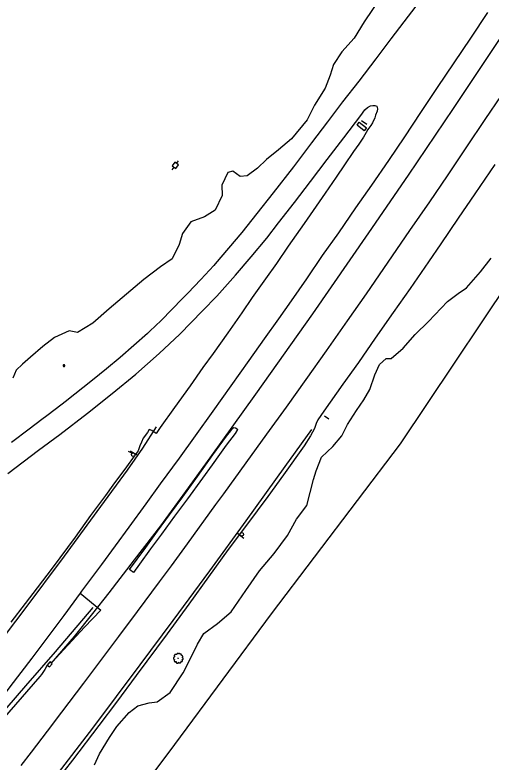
# Model space of a CAD drawing. Extents: x 2161152 to 2175754, y 602179 to 617749.
# Drawn here: x 2174333 to 2174863, y 615927 to 616760 of the extents above; entities that cross this region are included whole.
import ezdxf

# ---------------------------------------------------------------- set-up
doc = ezdxf.new("R2010")
doc.units = 0
for name, color, linetype in [('RD_EX_BldgApp_Post', 7, 'Continuous'), ('RD_EX_BldgApp_Sign', 7, 'Continuous'), ('RD_EX_Conc_Slab', 7, 'Continuous'), ('RD_EX_DR_Paved_Drainage', 7, 'Continuous'), ('RD_EX_Fence_ChLk', 7, 'Continuous'), ('RD_EX_Fence_Other', 7, 'Continuous'), ('RD_EX_GuardRail', 7, 'Continuous'), ('RD_EX_Road', 7, 'Continuous'), ('RD_EX_UT', 7, 'Continuous'), ('RD_EX_VEG', 7, 'Continuous')]:
    doc.layers.add(name, color=color, linetype=linetype)

msp = doc.modelspace()

# ---------------------------------------------------------------- linework, layer by layer
at = {"layer": 'RD_EX_BldgApp_Post'}
for p, q in [((2174387.86, 616368.4), (2174386.72, 616369.53)), ((2174386.72, 616368.4), (2174387.86, 616369.53))]:
    msp.add_line(p, q, dxfattribs=at)
for points in [[(2174388.29, 616368.97), (2174388.28, 616369.12), (2174388.24, 616369.28), (2174388.17, 616369.45), (2174388.06, 616369.6), (2174387.93, 616369.74), (2174387.76, 616369.85), (2174387.58, 616369.93), (2174387.39, 616369.96), (2174387.21, 616369.97), (2174387.03, 616369.94), (2174386.88, 616369.88), (2174386.75, 616369.81), (2174386.62, 616369.71), (2174386.5, 616369.59), (2174386.4, 616369.43), (2174386.33, 616369.26), (2174386.29, 616369.07), (2174386.29, 616368.87), (2174386.33, 616368.68), (2174386.4, 616368.5), (2174386.5, 616368.35), (2174386.62, 616368.22), (2174386.75, 616368.12), (2174386.88, 616368.05), (2174387.03, 616368), (2174387.21, 616367.97), (2174387.39, 616367.97), (2174387.58, 616368.01), (2174387.76, 616368.08), (2174387.93, 616368.19), (2174388.06, 616368.33), (2174388.17, 616368.49), (2174388.24, 616368.65), (2174388.28, 616368.81), (2174388.29, 616368.97)], [(2174388.09, 616368.97), (2174388.08, 616369.09), (2174388.05, 616369.22), (2174387.99, 616369.35), (2174387.91, 616369.48), (2174387.8, 616369.59), (2174387.67, 616369.67), (2174387.52, 616369.73), (2174387.37, 616369.76), (2174387.22, 616369.77), (2174387.09, 616369.74), (2174386.96, 616369.7), (2174386.86, 616369.64), (2174386.75, 616369.56), (2174386.66, 616369.46), (2174386.58, 616369.34), (2174386.52, 616369.2), (2174386.49, 616369.05), (2174386.49, 616368.89), (2174386.52, 616368.73), (2174386.58, 616368.59), (2174386.66, 616368.47), (2174386.75, 616368.37), (2174386.86, 616368.29), (2174386.96, 616368.24), (2174387.09, 616368.19), (2174387.22, 616368.17), (2174387.37, 616368.17), (2174387.52, 616368.2), (2174387.67, 616368.26), (2174387.8, 616368.35), (2174387.91, 616368.46), (2174387.99, 616368.58), (2174388.05, 616368.71), (2174388.08, 616368.84), (2174388.09, 616368.97)]]:
    msp.add_lwpolyline(points, dxfattribs=at)
at = {"layer": 'RD_EX_BldgApp_Sign'}
for p, q in [((2174718.97, 616642.42), (2174724.8, 616638.37)), ((2174682.42, 616309.16), (2174677.67, 616312.71)), ((2174459.03, 616273.62), (2174463.41, 616271.35)), ((2174469.41, 616269.21), (2174461.59, 616273.67)), ((2174580.71, 616182.12), (2174587.64, 616176.37))]:
    msp.add_line(p, q, dxfattribs=at)
for centre in [(2174464.48, 616269.69), (2174585.48, 616180.79)]:
    msp.add_circle(centre, 2, dxfattribs=at)
at = {"layer": 'RD_EX_Conc_Slab'}
for points in [[(2174714.16, 616637.23), (2174716.53, 616640.55), (2174724.44, 616634.23), (2174722, 616630.89), (2174714.16, 616637.23)], [(2174368.68, 616035.02), (2174371.07, 616032.94), (2174374.09, 616036.44), (2174371.59, 616038.62), (2174368.68, 616035.02)]]:
    msp.add_lwpolyline(points, dxfattribs=at)
at = {"layer": 'RD_EX_DR_Paved_Drainage'}
msp.add_lwpolyline([(2174464.67, 616138.39), (2174463.52, 616139.1), (2174461.81, 616140.37), (2174460.42, 616141.48), (2174478.55, 616166.32), (2174491.72, 616184.2), (2174505.11, 616202.48), (2174519.79, 616222.81), (2174536, 616245.35), (2174553.32, 616269.53), (2174568.66, 616290.28), (2174573.3, 616296.32), (2174575.67, 616299.05), (2174576.79, 616299.82), (2174578.59, 616299.57), (2174580.45, 616298.49), (2174580.81, 616297.62), (2174578.03, 616293.27), (2174568.12, 616280.16), (2174560.68, 616269.87), (2174552.53, 616258.43), (2174541.71, 616243.43), (2174524.97, 616220.59), (2174510.59, 616201.11), (2174495.99, 616180.92), (2174483.77, 616164.47), (2174471.44, 616147.67), (2174464.67, 616138.39)], dxfattribs=at)
at = {"layer": 'RD_EX_Fence_ChLk'}
msp.add_lwpolyline([(2175611.32, 617568.96), (2175560.97, 617492.94), (2175538.9, 617460.48), (2175463.43, 617345.1), (2175436.08, 617302.67), (2175412.86, 617267.41), (2175372.55, 617206.51), (2175321.76, 617128.65), (2175284.96, 617070.81), (2175255.48, 617024.85), (2175207.39, 616950.53), (2175150.39, 616863.92), (2175090.52, 616775.73), (2175059.76, 616729.9), (2174976.67, 616605.07), (2174913.45, 616507.85), (2174761.94, 616281.88), (2174618.11, 616092.07), (2174510.62, 615946.52), (2174433.2, 615843.17)], dxfattribs=at)
at = {"layer": 'RD_EX_Fence_Other'}
msp.add_lwpolyline([(2174906.3, 616784.89), (2174883.6, 616749.34), (2174865.91, 616722.55), (2174821.29, 616655.52), (2174771.06, 616581.24), (2174726.89, 616517.1), (2174664.54, 616426.76), (2174600.71, 616337.08), (2174549.92, 616266.17), (2174522.91, 616228.41), (2174494.78, 616190.4), (2174465.67, 616152.27), (2174437.22, 616115.56), (2174419.02, 616092.37), (2174398.6, 616067.04), (2174372.67, 616036.95)], dxfattribs=at)
at = {"layer": 'RD_EX_GuardRail'}
for points in [[(2174490.11, 616300.61), (2174474.86, 616276.82), (2174457.64, 616252.37), (2174428.19, 616212.04), (2174387.49, 616156.48), (2174342.42, 616096.4), (2174293.53, 616031.8), (2174251.87, 615976.93), (2174221.2, 615937.56), (2174202.23, 615913.04), (2174196.43, 615907.28), (2174191.69, 615899.21), (2174186.9, 615893.13), (2174164.19, 615863.99), (2174011.94, 615673.27), (2173971.78, 615624.15), (2173911.86, 615551.36), (2173869.12, 615499.84), (2173824.32, 615446.18), (2173780.9, 615394.83), (2173740.05, 615347.22), (2173682.74, 615281.27), (2173637.42, 615229.8), (2173587.67, 615173.54)], [(2174216.94, 615703.6), (2174232.29, 615722.64), (2174247.92, 615742.26), (2174267.22, 615766.51), (2174290.19, 615796.09), (2174309.41, 615820.58), (2174336.08, 615855.52), (2174358.82, 615884.82), (2174377.57, 615909.95), (2174419.41, 615964.72), (2174472.3, 616035.18), (2174508.87, 616084.83), (2174549.76, 616140.16), (2174590.3, 616195.83), (2174633.87, 616256.28), (2174663.45, 616297.75)], [(2174178.51, 615819.68), (2174192.24, 615836.74), (2174213.2, 615861.23), (2174253.76, 615907.78), (2174287.14, 615946.12), (2174312.03, 615974.44), (2174344.93, 616012.04), (2174377.97, 616049.6), (2174419.86, 616099.15)]]:
    msp.add_lwpolyline(points, dxfattribs=at)
at = {"layer": 'RD_EX_Road'}
for points in [[(2174795.68, 616790.89), (2174771.11, 616758.71), (2174751.77, 616733.57), (2174734.82, 616711.19), (2174716.04, 616686.31), (2174697.98, 616663.17), (2174681.06, 616641.01), (2174663.29, 616617.45), (2174643.05, 616590.63), (2174620.67, 616561.8), (2174602.44, 616538.58), (2174585.47, 616517.52), (2174570.76, 616499.79), (2174555.76, 616482.31), (2174554.33, 616480.67), (2174540.02, 616465.07), (2174525.43, 616449.75), (2174519.56, 616443.74), (2174507.66, 616431.39), (2174495.48, 616419.31), (2174483.03, 616407.51), (2174480.26, 616404.96), (2174465.3, 616391.42), (2174450.08, 616378.17), (2174434.6, 616365.22), (2174419.26, 616352.88), (2174388.6, 616328.59), (2174385.23, 616325.95), (2174368.25, 616312.96), (2174362.55, 616308.71), (2174348.38, 616297.94), (2174328.82, 616283.16)], [(2174859.4, 616762.88), (2174840.45, 616734.3), (2174821.79, 616706.48), (2174803.52, 616679.29), (2174784.62, 616651.15), (2174766.74, 616624.13), (2174748.91, 616597.85), (2174730.06, 616570.28), (2174712.38, 616544.79), (2174693.42, 616517.18), (2174675.22, 616491.61), (2174657.82, 616465.81), (2174640.65, 616441.24), (2174626.3, 616421.13), (2174610.63, 616398.82), (2174593.27, 616374.59), (2174573.29, 616346.47), (2174553.19, 616318.25), (2174533.4, 616290.76), (2174515.71, 616265.94), (2174494.59, 616237.06), (2174478.43, 616214.9), (2174459.53, 616188.74), (2174429.17, 616147.05), (2174406.89, 616117.34), (2174405.36, 616115.25), (2174428.42, 616096.31), (2174410.12, 616077.17), (2174373.57, 616037.35), (2174371.59, 616038.62), (2174368.68, 616035.02), (2174365.86, 616030.21), (2174362.29, 616024.51), (2174360.37, 616022.1), (2174290.73, 615942.8)], [(2174874.72, 616670.14), (2174856.51, 616643.25), (2174836.12, 616613.12), (2174814.3, 616580.49), (2174794.96, 616551.58), (2174772.59, 616519.55), (2174753.22, 616491.56), (2174724.08, 616449.09), (2174702.9, 616418.85), (2174679.61, 616385.51), (2174656.86, 616353.54), (2174634.84, 616322.68), (2174612.94, 616292.63), (2174590.12, 616260.51), (2174565.28, 616226.1), (2174556.09, 616214.04), (2174524.49, 616170.24), (2174506.76, 616145.83), (2174493.29, 616127.79), (2174468.8, 616094.76), (2174448.18, 616067), (2174424.76, 616035.69), (2174408.95, 616014.93), (2174384.41, 615982.62), (2174368.69, 615961.32), (2174350.63, 615937.72), (2174339.37, 615923.01)], [(2174324.72, 616248.66), (2174358.79, 616274.59), (2174382.72, 616292.2), (2174413.48, 616316.09), (2174440.98, 616337.9), (2174467.35, 616359.36), (2174493.26, 616382.31), (2174516.31, 616404.1), (2174541.86, 616430.24), (2174557.56, 616446.54), (2174578.62, 616469.86), (2174595.91, 616490.26), (2174613.46, 616511.02), (2174626.6, 616528.15), (2174644.25, 616551.03), (2174662.3, 616574.4), (2174680.72, 616598.68), (2174699.25, 616622.99), (2174718.26, 616647.99), (2174722.65, 616654.15), (2174725.67, 616656.95), (2174729.07, 616658.78), (2174731.51, 616659.23), (2174733.86, 616659.08), (2174736.03, 616658.22), (2174736.83, 616655.4), (2174736.53, 616652.66), (2174734.67, 616648.38), (2174734.03, 616645.46), (2174731.28, 616639.72), (2174729.51, 616636.79), (2174726.18, 616632.18), (2174724.3, 616628.82), (2174721.21, 616623.73), (2174715.91, 616616.07), (2174710.16, 616607.86), (2174700.11, 616592.78), (2174690.56, 616579.1), (2174678.43, 616561.31), (2174668.62, 616546.89), (2174654.93, 616527.3), (2174637.28, 616502.02), (2174624.11, 616482.79), (2174612.04, 616465.76), (2174597.22, 616444.77), (2174585.42, 616427.68), (2174569.99, 616405.52), (2174553.61, 616382.49), (2174542.12, 616366.82), (2174527.82, 616346.58), (2174510.47, 616322.12), (2174494.41, 616299.97), (2174489.99, 616293.37), (2174485.08, 616296.7), (2174482.38, 616297.88), (2174480.29, 616294.23), (2174475.76, 616288.16), (2174473.61, 616283.75), (2174471.89, 616279.36), (2174470.85, 616276.09), (2174469.87, 616274.06), (2174465.54, 616268.12), (2174456.95, 616256.17), (2174441.83, 616235.82), (2174433.77, 616224.26), (2174416.7, 616201.72), (2174399.9, 616177.77), (2174374.24, 616143.05), (2174357.51, 616121.21), (2174344.13, 616103.71), (2174328.14, 616082.98)], [(2174867.6, 616593.16), (2174845.51, 616560.36), (2174826.91, 616533.27), (2174807.57, 616504.8), (2174793.68, 616484.53), (2174773.07, 616454.86), (2174754.44, 616428.13), (2174734.39, 616399.43), (2174715.7, 616372.6), (2174698.27, 616348.43), (2174676.81, 616318.34), (2174670.16, 616308.64), (2174668.44, 616304.31), (2174666.41, 616298.94), (2174662.26, 616290.77), (2174655.08, 616279.58), (2174631.89, 616247.04), (2174614.64, 616223.06), (2174590.84, 616191.12), (2174570.3, 616163.77), (2174526.47, 616102.97), (2174502.24, 616069.86), (2174467.86, 616023.49), (2174445.93, 615993.53), (2174426.16, 615967.55), (2174396.77, 615929.04), (2174369.08, 615893.12)], [(2174405.36, 616115.25), (2174387.05, 616090.44), (2174370.24, 616067.97), (2174351.46, 616042.6), (2174327.03, 616010.59), (2174304.91, 615981.8), (2174285.36, 615956.21), (2174264.65, 615928.77), (2174247.08, 615906.09)]]:
    msp.add_lwpolyline(points, dxfattribs=at)
at = {"layer": 'RD_EX_UT'}
for p, q in [((2174510.82, 616595.81), (2174507.89, 616591.76)), ((2174514.87, 616592.88), (2174510.82, 616595.81)), ((2174512.86, 616594.25), (2174514.99, 616597.2)), ((2174507.89, 616591.76), (2174511.94, 616588.83)), ((2174507.95, 616587.48), (2174509.99, 616590.29)), ((2174511.94, 616588.83), (2174514.87, 616592.88))]:
    msp.add_line(p, q, dxfattribs=at)
at = {"layer": 'RD_EX_VEG'}
for points in [[(2174739.75, 616778.98), (2174722.06, 616752.35), (2174710.83, 616734.08), (2174697.09, 616718.83), (2174687.73, 616704.73), (2174683.9, 616692.84), (2174678.4, 616678.45), (2174666.76, 616659.56), (2174658.46, 616642.98), (2174640.79, 616621.81), (2174626.44, 616609.7), (2174613.22, 616598.64), (2174602.93, 616589.24), (2174591.37, 616580.67), (2174583.66, 616579.93), (2174575.73, 616585.65), (2174569.79, 616584.18), (2174563.15, 616570.1), (2174563.58, 616558.53), (2174556.01, 616542.36), (2174543.93, 616535.05), (2174528.84, 616529.29), (2174519.28, 616516.26), (2174515.55, 616503.86), (2174507.87, 616488.23), (2174495.09, 616479.15), (2174476.28, 616465.07), (2174437.76, 616432.14), (2174419.59, 616416.3), (2174402.46, 616406.08), (2174393.21, 616407.73), (2174376.6, 616400.33), (2174363.75, 616390.44), (2174350.13, 616378.55), (2174341.04, 616370.54), (2174334.14, 616364.01), (2174330.4, 616354.82)], [(2174421.17, 615923.7), (2174427.01, 615936.03), (2174438.11, 615954.15), (2174446.32, 615966.63), (2174459.91, 615982), (2174469.72, 615989.42), (2174482.25, 615992.78), (2174491.26, 615993.93), (2174505.75, 616004.59), (2174520.24, 616026.34), (2174528.38, 616042.31), (2174536, 616058.31), (2174543.17, 616070.38), (2174558.47, 616081.27), (2174573.62, 616094.55), (2174590.05, 616118.07), (2174605.35, 616140.06), (2174621.58, 616159.36), (2174636.54, 616179.52), (2174646.65, 616197.8), (2174657.91, 616213.13), (2174665.35, 616241.95), (2174668.56, 616251.53), (2174674.35, 616267.02), (2174687.12, 616278.79), (2174697.19, 616290.57), (2174703.3, 616303.16), (2174713.36, 616318.99), (2174721.55, 616330.65), (2174728.39, 616342.31), (2174733.98, 616358.84), (2174738.95, 616370.39), (2174746.31, 616376.74), (2174751.93, 616377.06), (2174765.32, 616388.42), (2174778.71, 616403.84), (2174793.67, 616418.22), (2174814.84, 616440.62), (2174826.57, 616449.48), (2174836.13, 616455.73), (2174851.47, 616473.42), (2174863.5, 616488.82)]]:
    msp.add_lwpolyline(points, dxfattribs=at)
for centre, radius in [((2174514.57, 616042.69), 0.188), ((2174514.56, 616042.68), 0.000075)]:
    msp.add_circle(centre, radius, dxfattribs=at)
for points in [[(2174514.67, 616048.07), (2174514.44, 616048.09), (2174514.2, 616048.01), (2174514.01, 616047.94), (2174513.84, 616047.88), (2174513.67, 616047.8), (2174513.45, 616047.67), (2174513.28, 616047.52), (2174513.18, 616047.34), (2174513.15, 616047.17), (2174513.11, 616046.96), (2174513.11, 616046.83), (2174513.02, 616046.81), (2174512.9, 616046.83), (2174512.72, 616046.89), (2174512.53, 616046.89), (2174512.34, 616046.89), (2174512.08, 616046.87), (2174511.82, 616046.87), (2174511.61, 616046.83), (2174511.37, 616046.79), (2174511.09, 616046.7), (2174510.82, 616046.6), (2174510.6, 616046.42), (2174510.41, 616046.06), (2174510.32, 616045.8), (2174510.2, 616045.61), (2174510.32, 616045.27), (2174510.45, 616045.01), (2174510.47, 616044.86), (2174510.52, 616044.54), (2174510.6, 616044.37), (2174510.69, 616044.22), (2174510.64, 616044.21), (2174510.35, 616044.17), (2174510.13, 616044.09), (2174509.81, 616043.92), (2174509.64, 616043.76), (2174509.57, 616043.51), (2174509.55, 616043.25), (2174509.47, 616043.1), (2174509.42, 616042.89), (2174509.4, 616042.84), (2174509.36, 616042.59), (2174509.44, 616042.26), (2174509.45, 616041.99), (2174509.55, 616041.83), (2174509.66, 616041.69), (2174509.79, 616041.51), (2174510.09, 616041.34), (2174510.34, 616041.26), (2174510.49, 616041.24), (2174510.35, 616040.87), (2174510.32, 616040.61), (2174510.22, 616040.31), (2174510.22, 616040.25), (2174510.19, 616039.9), (2174510.3, 616039.65), (2174510.35, 616039.37), (2174510.49, 616039.2), (2174510.69, 616038.98), (2174510.94, 616038.81), (2174511.31, 616038.71), (2174511.61, 616038.73), (2174512.04, 616038.86), (2174512.23, 616038.92), (2174512.21, 616038.79), (2174512.23, 616038.51), (2174512.23, 616038.19), (2174512.34, 616037.95), (2174512.42, 616037.74), (2174512.53, 616037.55), (2174512.77, 616037.38), (2174513.07, 616037.33), (2174513.39, 616037.22), (2174513.73, 616037.16), (2174514.1, 616037.14), (2174514.55, 616037.25), (2174514.76, 616037.35), (2174514.83, 616037.48), (2174514.98, 616037.76), (2174514.95, 616037.93), (2174514.97, 616038.38), (2174515.04, 616038.25), (2174515.17, 616037.98), (2174515.55, 616037.76), (2174515.85, 616037.63), (2174516.2, 616037.52), (2174516.43, 616037.46), (2174516.78, 616037.52), (2174517.06, 616037.57), (2174517.35, 616037.67), (2174517.57, 616037.87), (2174517.7, 616038.08), (2174517.74, 616038.28), (2174517.8, 616038.56), (2174517.83, 616038.7)], [(2174517.83, 616038.7), (2174517.78, 616038.83), (2174517.74, 616039.01), (2174517.8, 616039), (2174517.93, 616038.96), (2174518.13, 616038.86), (2174518.3, 616038.81), (2174518.54, 616038.83), (2174518.75, 616038.9), (2174519.09, 616039.11), (2174519.29, 616039.46), (2174519.5, 616039.76), (2174519.56, 616040.01), (2174519.52, 616040.18), (2174519.5, 616040.55), (2174519.35, 616040.74), (2174519.31, 616040.83), (2174519.24, 616041.13), (2174519.29, 616041.17), (2174519.5, 616041.21), (2174519.78, 616041.3), (2174519.99, 616041.39), (2174520.16, 616041.53), (2174520.21, 616041.69), (2174520.19, 616041.99), (2174520.23, 616042.29), (2174520.18, 616042.41), (2174520.1, 616042.52), (2174520.04, 616042.67), (2174519.93, 616042.78), (2174519.86, 616042.89), (2174519.78, 616042.97), (2174519.69, 616043.08), (2174519.56, 616043.18), (2174519.44, 616043.21), (2174519.41, 616043.33), (2174519.52, 616043.48), (2174519.56, 616043.55), (2174519.58, 616043.72), (2174519.74, 616043.98), (2174519.78, 616044.28), (2174519.74, 616044.6), (2174519.71, 616044.81), (2174519.59, 616045.01), (2174519.44, 616045.2), (2174519.35, 616045.33), (2174519.22, 616045.42), (2174518.98, 616045.52), (2174518.79, 616045.56), (2174518.53, 616045.56), (2174518.38, 616045.59), (2174518.39, 616045.63), (2174518.39, 616045.74), (2174518.39, 616045.95), (2174518.34, 616046.29), (2174518.23, 616046.66), (2174518.23, 616046.68), (2174518.15, 616046.87), (2174517.98, 616047.02), (2174517.85, 616047.09), (2174517.7, 616047.19), (2174517.51, 616047.2), (2174517.29, 616047.2), (2174517.08, 616047.17), (2174516.93, 616047.09), (2174516.8, 616047), (2174516.75, 616047.11), (2174516.67, 616047.34), (2174516.63, 616047.45), (2174516.52, 616047.58), (2174516.35, 616047.73), (2174516.01, 616047.82), (2174515.55, 616047.77), (2174515.32, 616047.62), (2174515.21, 616047.49), (2174515.17, 616047.58), (2174515.02, 616047.73), (2174514.95, 616047.86), (2174514.82, 616047.95), (2174514.7, 616048.03), (2174514.63, 616048.07)]]:
    msp.add_spline(points, degree=3, dxfattribs=at)

doc.saveas('drawing.dxf')
